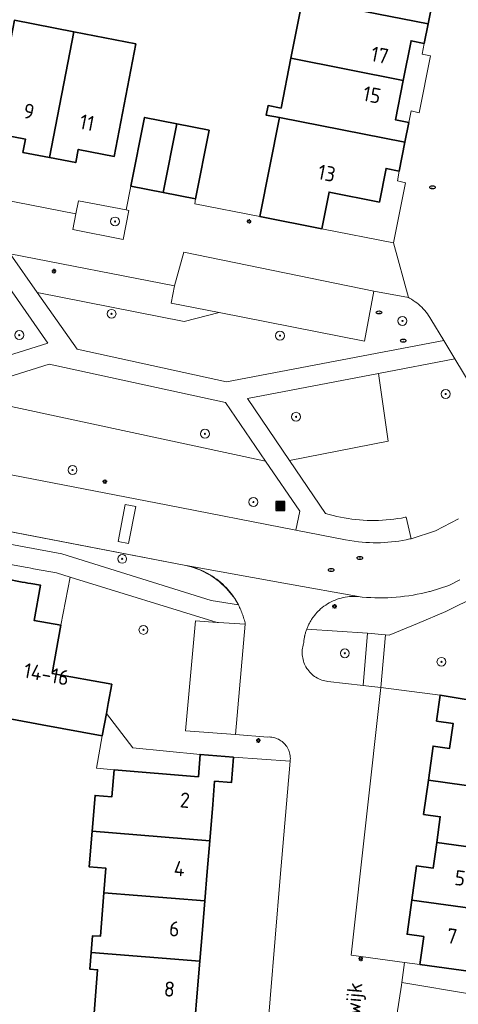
# Model space of a CAD drawing. Header units: metres. Extents: x 152610 to 160096, y 456114 to 462495.
# Tile 582 of 938: x 158282 to 158322, y 460274 to 460362. Entities that reach past the tile are written whole.
import ezdxf
from ezdxf.enums import TextEntityAlignment as Align

# ---------------------------------------------------------------- set-up
doc = ezdxf.new("R2010")
doc.units = ezdxf.units.M
doc.header["$LTSCALE"] = 0.5
doc.layers.get('0').update_dxf_attribs({"linetype": 'CONTINUOUS'})
for name, color, linetype, lineweight in [('B-PV-GR-BEPLANTING_CULTUUR_BODEMBEDEKKER-GV', 251, 'CONTINUOUS', 18), ('B-PV-GR-BEPLANTING_CULTUUR_BOSPLANTSOEN-GV', 251, 'CONTINUOUS', 18), ('B-PV-GR-BEPLANTING_CULTUUR_HEESTERS-GV', 251, 'CONTINUOUS', 18), ('B-PV-GR-BOOM-S', 251, 'CONTINUOUS', 25), ('B-PV-IE-MEUBILAIR-S', 251, 'CONTINUOUS', 25), ('B-PV-IE-MEUBILAIR_WEGMEUBILAIR_AFVALBAK-S', 251, 'CONTINUOUS', 25), ('B-PV-IE-TERREINAFSCHEIDING_KUNSTMATIG_MUUR-G', 251, 'IE-TERREINAFSCHEIDING_KUNSTMATIG-SO', 18), ('B-PV-OG-BEBOUWING-GV', 6, 'CONTINUOUS', 35), ('B-PV-OG-BEBOUWING-T18', 1, 'CONTINUOUS', 18), ('B-PV-OG-TERREIN_BEGROEID-GV', 251, 'CONTINUOUS', 18), ('B-PV-OG-TOPOGRAFIE-T18', 1, 'CONTINUOUS', 18), ('B-PV-VH-OPENVERHARDING_BETONSTRAATSTEEN-GV', 251, 'CONTINUOUS', 18), ('B-PV-VH-OPENVERHARDING_TEGEL-GV', 251, 'CONTINUOUS', 18)]:
    doc.layers.add(name, color=color, linetype=linetype, lineweight=lineweight)
doc.styles.add('NLCS-ISO', font='NLCS-ISO.ttf')
doc.styles.add('NLCS-ISO-M750-T18', font='NLCS-ISO.ttf', dxfattribs={"height": 1.35})
doc.linetypes.add('IE-TERREINAFSCHEIDING_KUNSTMATIG-SO', pattern='A,4,[82,NLCS.SHX,S=0.75,R=90,X=0,Y=0],4,-2', length=10)

# ---------------------------------------------------------------- blocks, each defined once
blk = doc.blocks.new('SIE-WEG_AFVALBAK-SO')
h = blk.add_hatch(color=256)
h.dxf.hatch_style = 1
h.paths.add_polyline_path([(-1.5, -1.5), (1.5, -1.5), (1.5, 1.5), (-1.5, 1.5)])
for points in [[(-2, -2), (2, -2), (2, 2), (-2, 2)], [(-1.5, -1.5), (1.5, -1.5), (1.5, 1.5), (-1.5, 1.5)]]:
    blk.add_lwpolyline(points, close=True)
blk = doc.blocks.new('SIE-MEUBILAIR_PAAL_LICHTMAST-SO')
for points in [[(-0.62, 0), (-1, 0)], [(-0.71, 0.71), (-0.44, 0.44)], [(0, 1), (0, 0.62)], [(0.44, 0.44), (0.71, 0.71)], [(1, 0), (0.62, 0)], [(-0.71, -0.71), (-0.44, -0.44)], [(0, -0.62), (0, -1)], [(0.44, -0.44), (0.71, -0.71)]]:
    blk.add_lwpolyline(points)
blk.add_circle((0, 0), 0.5)
blk = doc.blocks.new('SIE-MEUBILAIR_PUT_RIOOLPUT-SO')
blk.add_ellipse((0, 0), major_axis=(1.25, 0), ratio=0.54)
at = {"style": 'NLCS-ISO'}
blk.add_text('ri', height=0.75, dxfattribs=at).set_placement((-0.04, 0.07), align=Align.MIDDLE_CENTER)
blk = doc.blocks.new('SGR-BOOM_GBKN-SO')
at = {"linetype": 'ByBlock', "lineweight": 18}
h = blk.add_hatch(color=0, dxfattribs=at)
h.dxf.hatch_style = 1
edge = h.paths.add_edge_path()
edge.add_arc((0, 0), 0.25, 0, 360)
at = {"color": 0, "linetype": 'ByBlock', "lineweight": 18}
for radius in [2, 0.25]:
    blk.add_circle((0, 0), radius, dxfattribs=at)
at = {"color": 0, "linetype": 'ByBlock', "lineweight": 18, "style": 'NLCS-ISO'}
blk.add_attdef('SOORT', (2.5, 0), '', height=1.5, dxfattribs=at)

msp = doc.modelspace()

# ---------------------------------------------------------------- linework, layer by layer
at = {"layer": 'B-PV-GR-BEPLANTING_CULTUUR_BODEMBEDEKKER-GV', "flags": 128}
msp.add_lwpolyline([(158259.38, 460319.19), (158286.15, 460314.22), (158299.51, 460310.07), (158301.944, 460309.665), (158301.833, 460309.87), (158301.715, 460310.07), (158301.59, 460310.266), (158301.459, 460310.458), (158301.321, 460310.646), (158301.176, 460310.828), (158301.026, 460311.006), (158300.869, 460311.178), (158300.707, 460311.344), (158300.539, 460311.505), (158300.365, 460311.66), (158300.187, 460311.809), (158300.003, 460311.952), (158299.815, 460312.089), (158299.622, 460312.218), (158299.424, 460312.341), (158299.223, 460312.458), (158299.017, 460312.567), (158298.808, 460312.669), (158298.596, 460312.764), (158298.38, 460312.852), (158298.162, 460312.932), (158297.941, 460313.004), (158297.717, 460313.069), (158297.492, 460313.126), (158297.265, 460313.176), (158297.232, 460313.182), (158294.46, 460313.73), (158274.52, 460317.55)], dxfattribs=at)
msp.add_lwpolyline([(158313.48, 460307.13), (158308.047, 460307.504), (158308.02, 460307.431), (158307.994, 460307.357), (158307.97, 460307.282), (158307.947, 460307.207), (158307.925, 460307.132), (158307.905, 460307.056), (158307.886, 460306.981), (158307.868, 460306.904), (158307.86, 460306.865), (158307.852, 460306.828), (158307.837, 460306.751), (158307.824, 460306.674), (158307.812, 460306.596), (158307.801, 460306.519), (158307.792, 460306.441), (158307.784, 460306.363), (158307.777, 460306.285), (158307.772, 460306.207), (158307.731, 460306.069), (158307.698, 460305.929), (158307.672, 460305.788), (158307.655, 460305.645), (158307.646, 460305.501), (158307.644, 460305.357), (158307.65, 460305.214), (158307.665, 460305.07), (158307.687, 460304.928), (158307.718, 460304.788), (158307.756, 460304.649), (158307.801, 460304.512), (158307.854, 460304.379), (158307.915, 460304.248), (158307.983, 460304.121), (158308.057, 460303.998), (158308.139, 460303.88), (158308.227, 460303.766), (158308.321, 460303.657), (158308.421, 460303.553), (158308.526, 460303.455), (158308.637, 460303.364), (158308.753, 460303.278), (158308.873, 460303.199), (158308.997, 460303.127), (158309.126, 460303.062), (158309.258, 460303.004), (158309.392, 460302.954), (158309.53, 460302.911), (158309.669, 460302.876), (158309.81, 460302.849), (158309.945, 460302.83), (158313.08, 460302.479)], close=True, dxfattribs=at)
at = {"layer": 'B-PV-GR-BEPLANTING_CULTUUR_BOSPLANTSOEN-GV', "flags": 128}
for points in [[(158278.99, 460341.51), (158268.856, 460343.487), (158264.938, 460326.796), (158284.91, 460333.04)], [(158296.22, 460338.15), (158281.53, 460341.01), (158283.95, 460337.574), (158297.088, 460334.97), (158300.23, 460335.776), (158295.93, 460336.62)], [(158317.142, 460337.102), (158314.05, 460337.69), (158313.2, 460333.23), (158300.23, 460335.776), (158297.088, 460334.97), (158283.95, 460337.574), (158287.53, 460332.49), (158300.89, 460329.57), (158320.29, 460333.29), (158319.14, 460335.17), (158319.044, 460335.338), (158318.941, 460335.501), (158318.831, 460335.66), (158318.715, 460335.815), (158318.592, 460335.964), (158318.464, 460336.109), (158318.329, 460336.248), (158318.189, 460336.381), (158318.044, 460336.508), (158317.893, 460336.629), (158317.738, 460336.744), (158317.577, 460336.852), (158317.413, 460336.954), (158317.244, 460337.049)], [(158300.79, 460327.75), (158285.02, 460331.17), (158276.468, 460328.486), (158304.37, 460322.507)], [(158315.33, 460324.287), (158314.469, 460330.339), (158302.75, 460328.1), (158306.51, 460322.572)]]:
    msp.add_lwpolyline(points, close=True, dxfattribs=at)
at = {"layer": 'B-PV-GR-BEPLANTING_CULTUUR_HEESTERS-GV', "flags": 128}
for points in [[(158291.91, 460344.94), (158287.64, 460345.75), (158287.41, 460344.59), (158287.13, 460343.19), (158291.65, 460342.31), (158292.136, 460344.895)], [(158292.506, 460296.907), (158290.141, 460299.963), (158289.777, 460297.971), (158289.249, 460295.085), (158290.83, 460294.93), (158298.36, 460294.32), (158298.51, 460296.31)]]:
    msp.add_lwpolyline(points, close=True, dxfattribs=at)
at = {"layer": 'B-PV-IE-TERREINAFSCHEIDING_KUNSTMATIG_MUUR-G', "flags": 128}
for points in [[(158287.41, 460344.59), (158287.137, 460343.189), (158291.65, 460342.31), (158292.141, 460344.896)], [(158301.944, 460309.665), (158301.614, 460310.247), (158300.912, 460311.109), (158300.235, 460311.755), (158299.477, 460312.303), (158298.485, 460312.797), (158297.631, 460313.084), (158297.232, 460313.182), (158264.25, 460319.53), (158262.199, 460320.044), (158260.22, 460320.79), (158259.38, 460319.19), (158262.571, 460318.606)]]:
    msp.add_lwpolyline(points, dxfattribs=at)
at = {"layer": 'B-PV-OG-BEBOUWING-GV', "flags": 128}
for points in [[(158314.745, 460368.166), (158308.77, 460369.34), (158307.83, 460364.58), (158306.66, 460364.81), (158306.5, 460364.009), (158318.903, 460361.569), (158319.25, 460363.34), (158318.07, 460363.57), (158318.82, 460367.37)], [(158318.903, 460361.569), (158306.5, 460364.009), (158306.34, 460363.2), (158307.52, 460362.97), (158306.64, 460358.48), (158316.68, 460356.51), (158317.38, 460360.04), (158318.56, 460359.81)], [(158287.22, 460360.85), (158281.92, 460361.88), (158279.97, 460351.82), (158282.91, 460351.25), (158282.68, 460350.07), (158285.04, 460349.62)], [(158292.78, 460359.77), (158287.22, 460360.85), (158285.04, 460349.62), (158287.4, 460349.16), (158287.62, 460350.34), (158290.84, 460349.718)], [(158316.68, 460356.51), (158306.64, 460358.48), (158305.76, 460354.03), (158304.59, 460354.26), (158304.421, 460353.411), (158305.6, 460353.179), (158316.825, 460350.979), (158317.17, 460352.74), (158315.99, 460352.97)], [(158296.45, 460352.625), (158293.56, 460353.2), (158292.33, 460347.07), (158295.229, 460346.494)], [(158299.34, 460352.05), (158296.45, 460352.625), (158295.229, 460346.494), (158298.12, 460345.92)], [(158316.825, 460350.979), (158305.6, 460353.179), (158303.863, 460344.348), (158309.404, 460343.261), (158310.04, 460346.53), (158314.55, 460345.64), (158315.14, 460348.64), (158316.32, 460348.4)], [(158282.614, 460311.701), (158281.15, 460311.99), (158278.95, 460299.95), (158284.389, 460298.956), (158289.777, 460297.971), (158290.141, 460299.963), (158290.306, 460300.864), (158290.62, 460302.58), (158285.3, 460303.55), (158286.08, 460307.84), (158283.67, 460308.28), (158284.25, 460311.42), (158283.383, 460311.567), (158283.124, 460311.6), (158282.87, 460311.651)], [(158323.03, 460301.11), (158319.969, 460301.607), (158319.65, 460299.29), (158321.13, 460299.08), (158320.82, 460296.84), (158319.34, 460297.05), (158318.92, 460294), (158330.2, 460292.44), (158330.41, 460293.93), (158329.71, 460294.02), (158330.27, 460298.09), (158322.76, 460299.13)], [(158301.5, 460296.059), (158298.51, 460296.31), (158298.36, 460294.32), (158290.83, 460294.93), (158290.63, 460292.53), (158289.13, 460292.65), (158288.87, 460289.46), (158299.38, 460288.6), (158299.643, 460291.85), (158299.81, 460293.92), (158301.31, 460293.79)], [(158330.2, 460292.44), (158318.92, 460294), (158318.5, 460290.95), (158319.98, 460290.74), (158319.67, 460288.44), (158319.67, 460288.436), (158328.769, 460287.182), (158328.77, 460287.19), (158329.3, 460291.05), (158330, 460290.95)], [(158299.38, 460288.6), (158288.87, 460289.46), (158288.61, 460286.27), (158290.1, 460286.15), (158289.92, 460283.95), (158298.93, 460283.22), (158299.15, 460285.852)], [(158328.769, 460287.182), (158319.67, 460288.436), (158319.35, 460286.14), (158317.86, 460286.35), (158317.44, 460283.3), (158328.73, 460281.74), (158328.93, 460283.23), (158328.24, 460283.32)], [(158298.93, 460283.22), (158289.92, 460283.95), (158289.6, 460280.07), (158288.9, 460280.12), (158288.78, 460278.63), (158298.49, 460277.84), (158298.72, 460280.65)], [(158328.73, 460281.74), (158317.44, 460283.3), (158317.02, 460280.25), (158318.51, 460280.04), (158318.16, 460277.55), (158327.27, 460276.29), (158327.83, 460280.35), (158328.52, 460280.26)], [(158298.49, 460277.84), (158288.78, 460278.63), (158288.66, 460277.13), (158289.36, 460277.08), (158289.04, 460273.189), (158298.05, 460272.46), (158298.258, 460275.009)]]:
    msp.add_lwpolyline(points, close=True, dxfattribs=at)
at = {"layer": 'B-PV-OG-TERREIN_BEGROEID-GV', "flags": 128}
for points in [[(158324.287, 460326.654), (158321.28, 460331.64), (158314.469, 460330.339), (158315.33, 460324.287), (158306.51, 460322.572), (158309.738, 460317.828), (158310.067, 460317.733), (158310.399, 460317.645), (158310.732, 460317.566), (158311.068, 460317.494), (158311.405, 460317.43), (158311.743, 460317.373), (158312.082, 460317.325), (158312.423, 460317.285), (158312.764, 460317.252), (158313.106, 460317.228), (158313.448, 460317.211), (158313.791, 460317.203), (158314.134, 460317.203), (158314.477, 460317.21), (158314.819, 460317.226), (158315.161, 460317.249), (158315.503, 460317.281), (158315.843, 460317.32), (158316.183, 460317.367), (158316.521, 460317.423), (158316.859, 460317.486), (158316.928, 460317.5), (158317.371, 460315.576), (158319.573, 460316.287), (158321.63, 460317.346)], [(158323.3, 460310.475), (158320.49, 460309.061), (158317.961, 460307.997), (158315.42, 460306.961), (158315.08, 460306.985), (158314.68, 460302.29), (158319.969, 460301.607), (158323.03, 460301.11)]]:
    msp.add_lwpolyline(points, dxfattribs=at)
for points in [[(158304.37, 460322.507), (158276.468, 460328.486), (158268.8, 460326.08), (158268.575, 460324.955), (158275.271, 460323.724), (158275.049, 460322.556), (158275.29, 460322.51), (158295.47, 460318.6), (158307.08, 460316.33), (158307.42, 460318.04)], [(158300.046, 460308.101), (158286.89, 460312.14), (158286.08, 460307.84), (158285.3, 460303.55), (158290.62, 460302.58), (158290.306, 460300.864), (158290.141, 460299.963), (158292.506, 460296.907), (158298.51, 460296.31), (158301.5, 460296.059), (158306.571, 460295.701), (158306.582, 460295.825), (158306.585, 460295.949), (158306.581, 460296.073), (158306.568, 460296.197), (158306.547, 460296.319), (158306.519, 460296.44), (158306.483, 460296.559), (158306.439, 460296.675), (158306.387, 460296.788), (158306.329, 460296.898), (158306.264, 460297.004), (158306.192, 460297.105), (158306.113, 460297.202), (158306.029, 460297.293), (158305.939, 460297.378), (158305.843, 460297.458), (158305.743, 460297.531), (158305.638, 460297.598), (158305.53, 460297.658), (158305.417, 460297.71), (158305.301, 460297.756), (158305.183, 460297.794), (158305.062, 460297.824), (158304.94, 460297.846), (158304.817, 460297.86), (158304.693, 460297.867), (158304.568, 460297.865), (158304.563, 460297.865), (158301.674, 460298.083), (158297.22, 460298.42), (158297.367, 460300.04), (158298.11, 460308.25)]]:
    msp.add_lwpolyline(points, close=True, dxfattribs=at)
at = {"layer": 'B-PV-VH-OPENVERHARDING_BETONSTRAATSTEEN-GV', "flags": 128}
for points in [[(158319.25, 460363.34), (158318.903, 460361.569), (158318.56, 460359.81), (158318.37, 460358.85), (158319.11, 460358.69), (158318.11, 460353.61), (158317.38, 460353.79), (158317.17, 460352.74), (158316.825, 460350.979), (158316.32, 460348.4), (158316.15, 460347.54), (158316.88, 460347.36), (158315.82, 460342), (158317.142, 460337.102), (158317.244, 460337.049), (158317.413, 460336.954), (158317.577, 460336.852), (158317.738, 460336.744), (158317.893, 460336.629), (158318.044, 460336.508), (158318.189, 460336.381), (158318.329, 460336.248), (158318.464, 460336.109), (158318.592, 460335.964), (158318.715, 460335.815), (158318.831, 460335.66), (158318.941, 460335.501), (158319.044, 460335.338), (158319.14, 460335.17), (158320.29, 460333.29), (158321.28, 460331.64), (158324.287, 460326.654)], [(158281.53, 460341.01), (158296.22, 460338.15), (158297.068, 460341.167), (158314.05, 460337.69), (158317.142, 460337.102), (158315.82, 460342), (158309.404, 460343.261), (158303.863, 460344.348), (158298.04, 460345.49), (158298.12, 460345.92), (158295.229, 460346.494), (158292.33, 460347.07), (158291.91, 460344.94), (158292.136, 460344.895), (158291.65, 460342.31), (158287.13, 460343.19), (158287.41, 460344.59), (158280.84, 460345.88)], [(158321.63, 460317.346), (158319.573, 460316.287), (158317.371, 460315.576), (158317.259, 460315.55), (158316.936, 460315.481), (158316.612, 460315.419), (158316.287, 460315.365), (158315.96, 460315.319), (158315.633, 460315.282), (158315.304, 460315.252), (158314.975, 460315.23), (158314.646, 460315.216), (158314.316, 460315.21), (158313.986, 460315.212), (158313.656, 460315.222), (158313.327, 460315.24), (158312.998, 460315.266), (158312.67, 460315.3), (158311.51, 460315.46), (158307.08, 460316.33), (158295.47, 460318.6), (158275.29, 460322.51)], [(158274.52, 460317.55), (158294.46, 460313.73), (158297.232, 460313.182), (158297.265, 460313.176), (158306.012, 460311.617), (158313.007, 460310.364), (158313.386, 460310.335), (158313.765, 460310.314), (158314.145, 460310.301), (158314.525, 460310.295), (158314.905, 460310.298), (158315.285, 460310.309), (158315.664, 460310.328), (158316.043, 460310.355), (158316.422, 460310.39), (158316.799, 460310.432), (158317.176, 460310.483), (158317.551, 460310.542), (158317.926, 460310.608), (158318.298, 460310.683), (158318.669, 460310.765), (158319.038, 460310.855), (158319.09, 460310.868), (158320.751, 460311.407), (158321.721, 460311.894)], [(158316.09, 460273.01), (158316.51, 460275.702), (158316.544, 460275.952), (158316.787, 460277.738), (158312.018, 460278.39), (158314.68, 460302.29), (158313.34, 460302.45), (158313.08, 460302.479), (158309.945, 460302.83), (158309.81, 460302.849), (158309.669, 460302.876), (158309.53, 460302.911), (158309.392, 460302.954), (158309.258, 460303.004), (158309.126, 460303.062), (158308.997, 460303.127), (158308.873, 460303.199), (158308.753, 460303.278), (158308.637, 460303.364), (158308.526, 460303.455), (158308.421, 460303.553), (158308.321, 460303.657), (158308.227, 460303.766), (158308.139, 460303.88), (158308.057, 460303.998), (158307.983, 460304.121), (158307.915, 460304.248), (158307.854, 460304.379), (158307.801, 460304.512), (158307.756, 460304.649), (158307.718, 460304.788), (158307.687, 460304.928), (158307.665, 460305.07), (158307.65, 460305.214), (158307.644, 460305.357), (158307.646, 460305.501), (158307.655, 460305.645), (158307.672, 460305.788), (158307.698, 460305.929), (158307.731, 460306.069), (158307.772, 460306.207), (158307.777, 460306.285), (158307.784, 460306.363), (158307.792, 460306.441), (158307.801, 460306.519), (158307.812, 460306.596), (158307.824, 460306.674), (158307.837, 460306.751), (158307.852, 460306.828), (158307.86, 460306.865), (158307.868, 460306.904), (158307.886, 460306.981), (158307.905, 460307.056), (158307.925, 460307.132), (158307.947, 460307.207), (158307.97, 460307.282), (158307.994, 460307.357), (158308.02, 460307.431), (158308.047, 460307.504), (158308.077, 460307.579), (158308.108, 460307.654), (158308.14, 460307.729), (158308.173, 460307.802), (158308.208, 460307.875), (158308.245, 460307.948), (158308.282, 460308.02), (158308.321, 460308.091), (158308.361, 460308.161), (158308.402, 460308.231), (158308.444, 460308.3), (158308.488, 460308.368), (158308.533, 460308.435), (158308.579, 460308.502), (158308.626, 460308.568), (158308.675, 460308.633), (158308.724, 460308.697), (158308.775, 460308.76), (158308.827, 460308.822), (158308.88, 460308.883), (158308.934, 460308.944), (158308.989, 460309.003), (158309.045, 460309.062), (158309.102, 460309.119), (158309.154, 460309.17), (158309.294, 460309.298), (158309.439, 460309.421), (158309.59, 460309.537), (158309.745, 460309.647), (158309.904, 460309.75), (158310.068, 460309.846), (158310.236, 460309.936), (158310.407, 460310.018), (158310.582, 460310.093), (158310.759, 460310.161), (158310.94, 460310.221), (158311.122, 460310.273), (158311.307, 460310.318), (158311.494, 460310.355), (158311.681, 460310.384), (158311.87, 460310.405), (158312.06, 460310.418), (158312.25, 460310.423), (158312.44, 460310.42), (158312.63, 460310.41), (158312.819, 460310.391), (158313.007, 460310.364), (158306.012, 460311.617), (158297.265, 460313.176), (158297.492, 460313.126), (158297.717, 460313.069), (158297.941, 460313.004), (158298.162, 460312.932), (158298.38, 460312.852), (158298.596, 460312.764), (158298.808, 460312.669), (158299.017, 460312.567), (158299.223, 460312.458), (158299.424, 460312.341), (158299.622, 460312.218), (158299.815, 460312.089), (158300.003, 460311.952), (158300.187, 460311.809), (158300.365, 460311.66), (158300.539, 460311.505), (158300.707, 460311.344), (158300.869, 460311.178), (158301.026, 460311.006), (158301.176, 460310.828), (158301.321, 460310.646), (158301.459, 460310.458), (158301.59, 460310.266), (158301.715, 460310.07), (158301.833, 460309.87), (158301.944, 460309.665), (158301.999, 460309.555), (158302.052, 460309.444), (158302.103, 460309.332), (158302.152, 460309.219), (158302.199, 460309.105), (158302.244, 460308.991), (158302.287, 460308.876), (158302.308, 460308.818), (158302.328, 460308.76), (158302.367, 460308.643), (158302.404, 460308.526), (158302.439, 460308.408), (158302.472, 460308.289), (158302.503, 460308.17), (158302.532, 460308.05), (158302.558, 460307.93), (158301.674, 460298.083), (158304.563, 460297.865), (158304.568, 460297.865), (158304.693, 460297.867), (158304.817, 460297.86), (158304.94, 460297.846), (158305.062, 460297.824), (158305.183, 460297.794), (158305.301, 460297.756), (158305.417, 460297.71), (158305.53, 460297.658), (158305.638, 460297.598), (158305.743, 460297.531), (158305.843, 460297.458), (158305.939, 460297.378), (158306.029, 460297.293), (158306.113, 460297.202), (158306.192, 460297.105), (158306.264, 460297.004), (158306.329, 460296.898), (158306.387, 460296.788), (158306.439, 460296.675), (158306.483, 460296.559), (158306.519, 460296.44), (158306.547, 460296.319), (158306.568, 460296.197), (158306.581, 460296.073), (158306.585, 460295.949), (158306.582, 460295.825), (158306.571, 460295.701), (158305.66, 460285.33), (158304.77, 460274.49), (158303.67, 460261.17)]]:
    msp.add_lwpolyline(points, dxfattribs=at)
for points in [[(158314.05, 460337.69), (158297.068, 460341.167), (158296.22, 460338.15), (158295.93, 460336.62), (158300.23, 460335.776), (158313.2, 460333.23)], [(158292.759, 460318.45), (158292.121, 460315.159), (158291.193, 460315.339), (158291.831, 460318.63)], [(158292.759, 460318.45), (158291.831, 460318.63), (158291.193, 460315.339), (158292.121, 460315.159)], [(158300.046, 460308.101), (158298.11, 460308.25), (158297.367, 460300.04), (158297.22, 460298.42), (158301.674, 460298.083), (158302.558, 460307.93), (158300.169, 460308.092)], [(158315.08, 460306.985), (158313.48, 460307.13), (158313.08, 460302.479), (158313.34, 460302.45), (158314.68, 460302.29)]]:
    msp.add_lwpolyline(points, close=True, dxfattribs=at)
at = {"layer": 'B-PV-VH-OPENVERHARDING_TEGEL-GV', "flags": 128}
for points in [[(158278.99, 460341.51), (158284.91, 460333.04), (158264.938, 460326.796)], [(158276.468, 460328.486), (158285.02, 460331.17), (158300.79, 460327.75), (158304.37, 460322.507), (158307.42, 460318.04), (158307.08, 460316.33), (158311.51, 460315.46), (158312.67, 460315.3), (158312.998, 460315.266), (158313.327, 460315.24), (158313.656, 460315.222), (158313.986, 460315.212), (158314.316, 460315.21), (158314.646, 460315.216), (158314.975, 460315.23), (158315.304, 460315.252), (158315.633, 460315.282), (158315.96, 460315.319), (158316.287, 460315.365), (158316.612, 460315.419), (158316.936, 460315.481), (158317.259, 460315.55), (158317.371, 460315.576), (158316.928, 460317.5), (158316.859, 460317.486), (158316.521, 460317.423), (158316.183, 460317.367), (158315.843, 460317.32), (158315.503, 460317.281), (158315.161, 460317.249), (158314.819, 460317.226), (158314.477, 460317.21), (158314.134, 460317.203), (158313.791, 460317.203), (158313.448, 460317.211), (158313.106, 460317.228), (158312.764, 460317.252), (158312.423, 460317.285), (158312.082, 460317.325), (158311.743, 460317.373), (158311.405, 460317.43), (158311.068, 460317.494), (158310.732, 460317.566), (158310.399, 460317.645), (158310.067, 460317.733), (158309.738, 460317.828), (158306.51, 460322.572), (158302.75, 460328.1), (158314.469, 460330.339), (158321.28, 460331.64), (158320.29, 460333.29), (158300.89, 460329.57), (158287.53, 460332.49), (158283.95, 460337.574), (158281.53, 460341.01)], [(158279.919, 460313.575), (158282.865, 460313.036), (158283.121, 460312.989), (158283.376, 460312.942), (158283.632, 460312.895), (158284.494, 460312.738), (158285.69, 460312.52), (158286.89, 460312.14), (158300.046, 460308.101), (158300.169, 460308.092), (158302.558, 460307.93), (158302.532, 460308.05), (158302.503, 460308.17), (158302.472, 460308.289), (158302.439, 460308.408), (158302.404, 460308.526), (158302.367, 460308.643), (158302.328, 460308.76), (158302.308, 460308.818), (158302.287, 460308.876), (158302.244, 460308.991), (158302.199, 460309.105), (158302.152, 460309.219), (158302.103, 460309.332), (158302.052, 460309.444), (158301.999, 460309.555), (158301.944, 460309.665), (158299.51, 460310.07), (158286.15, 460314.22), (158259.38, 460319.19)], [(158321.721, 460311.894), (158320.751, 460311.407), (158319.09, 460310.868), (158319.038, 460310.855), (158318.669, 460310.765), (158318.298, 460310.683), (158317.926, 460310.608), (158317.551, 460310.542), (158317.176, 460310.483), (158316.799, 460310.432), (158316.422, 460310.39), (158316.043, 460310.355), (158315.664, 460310.328), (158315.285, 460310.309), (158314.905, 460310.298), (158314.525, 460310.295), (158314.145, 460310.301), (158313.765, 460310.314), (158313.386, 460310.335), (158313.007, 460310.364), (158312.819, 460310.391), (158312.63, 460310.41), (158312.44, 460310.42), (158312.25, 460310.423), (158312.06, 460310.418), (158311.87, 460310.405), (158311.681, 460310.384), (158311.494, 460310.355), (158311.307, 460310.318), (158311.122, 460310.273), (158310.94, 460310.221), (158310.759, 460310.161), (158310.582, 460310.093), (158310.407, 460310.018), (158310.236, 460309.936), (158310.068, 460309.846), (158309.904, 460309.75), (158309.745, 460309.647), (158309.59, 460309.537), (158309.439, 460309.421), (158309.294, 460309.298), (158309.154, 460309.17), (158309.102, 460309.119), (158309.045, 460309.062), (158308.989, 460309.003), (158308.934, 460308.944), (158308.88, 460308.883), (158308.827, 460308.822), (158308.775, 460308.76), (158308.724, 460308.697), (158308.675, 460308.633), (158308.626, 460308.568), (158308.579, 460308.502), (158308.533, 460308.435), (158308.488, 460308.368), (158308.444, 460308.3), (158308.402, 460308.231), (158308.361, 460308.161), (158308.321, 460308.091), (158308.282, 460308.02), (158308.245, 460307.948), (158308.208, 460307.875), (158308.173, 460307.802), (158308.14, 460307.729), (158308.108, 460307.654), (158308.077, 460307.579), (158308.047, 460307.504), (158313.48, 460307.13), (158315.08, 460306.985), (158315.42, 460306.961), (158317.961, 460307.997), (158320.49, 460309.061), (158323.3, 460310.475)], [(158327.27, 460276.29), (158318.16, 460277.55), (158316.787, 460277.738), (158316.544, 460275.952), (158322.95, 460274.87)]]:
    msp.add_lwpolyline(points, dxfattribs=at)

# ---------------------------------------------------------------- block references
at = {"layer": 'B-PV-GR-BOOM-S', "xscale": 0.2, "yscale": 0.2, "zscale": 0.2}
for p in [(158290.917, 460343.905), (158290.6, 460335.659), (158316.605, 460335.025), (158282.354, 460333.757), (158305.654, 460333.704), (158320.469, 460328.503), (158307.091, 460326.462), (158298.949, 460324.945), (158287.111, 460321.705), (158303.285, 460318.851), (158291.551, 460313.777), (158293.454, 460307.434), (158311.455, 460305.339), (158320.094, 460304.58)]:
    msp.add_blockref('SGR-BOOM_GBKN-SO', p, dxfattribs=at)
at = {"layer": 'B-PV-IE-MEUBILAIR-S', "xscale": 0.2, "yscale": 0.2, "zscale": 0.2}
for name, p in [('SIE-MEUBILAIR_PUT_RIOOLPUT-SO', (158319.29, 460346.95)), ('SIE-MEUBILAIR_PAAL_LICHTMAST-SO', (158302.89, 460343.918)), ('SIE-MEUBILAIR_PAAL_LICHTMAST-SO', (158285.452, 460339.465)), ('SIE-MEUBILAIR_PUT_RIOOLPUT-SO', (158314.51, 460335.78)), ('SIE-MEUBILAIR_PUT_RIOOLPUT-SO', (158316.68, 460333.26)), ('SIE-MEUBILAIR_PAAL_LICHTMAST-SO', (158289.997, 460320.671)), ('SIE-MEUBILAIR_PUT_RIOOLPUT-SO', (158312.791, 460313.857)), ('SIE-MEUBILAIR_PUT_RIOOLPUT-SO', (158310.233, 460312.777)), ('SIE-MEUBILAIR_PAAL_LICHTMAST-SO', (158310.529, 460309.533)), ('SIE-MEUBILAIR_PAAL_LICHTMAST-SO', (158303.721, 460297.551)), ('SIE-MEUBILAIR_PAAL_LICHTMAST-SO', (158312.878, 460278.055))]:
    msp.add_blockref(name, p, dxfattribs=at)
at = {"layer": 'B-PV-IE-MEUBILAIR_WEGMEUBILAIR_AFVALBAK-S', "xscale": 0.2, "yscale": 0.2, "zscale": 0.2}
msp.add_blockref('SIE-WEG_AFVALBAK-SO', (158305.695, 460318.494), dxfattribs=at)

# ---------------------------------------------------------------- texts
at = {"layer": 'B-PV-OG-BEBOUWING-T18', "style": 'NLCS-ISO-M750-T18'}
for s, rotation, p in [('17', 348.8, (158314.578, 460358.761)), ('15', 348.9, (158313.881, 460355.218)), ('9', 349.2, (158283.217, 460353.743)), ('11', 348.9, (158288.409, 460352.737)), ('13', 348.9, (158309.841, 460348.22)), ('14-16', 349.6, (158284.785, 460303.48)), ('2', 355.2, (158297.16, 460292.224)), ('4', 355.2, (158296.664, 460286.118)), ('5', 352.2, (158321.756, 460285.271)), ('6', 355.3, (158296.218, 460280.734)), ('7', 352.2, (158321.035, 460280.081)), ('8', 355.3, (158295.778, 460275.354))]:
    msp.add_text(s, height=1.35, rotation=rotation, dxfattribs=at).set_placement(p, align=Align.MIDDLE)
at = {"layer": 'B-PV-OG-TOPOGRAFIE-T18', "style": 'NLCS-ISO-M750-T18'}
msp.add_text('Tjongerwijk', height=1.35, rotation=85.2, dxfattribs=at).set_placement((158312.203, 460271.519), align=Align.MIDDLE)

doc.saveas('drawing.dxf')
